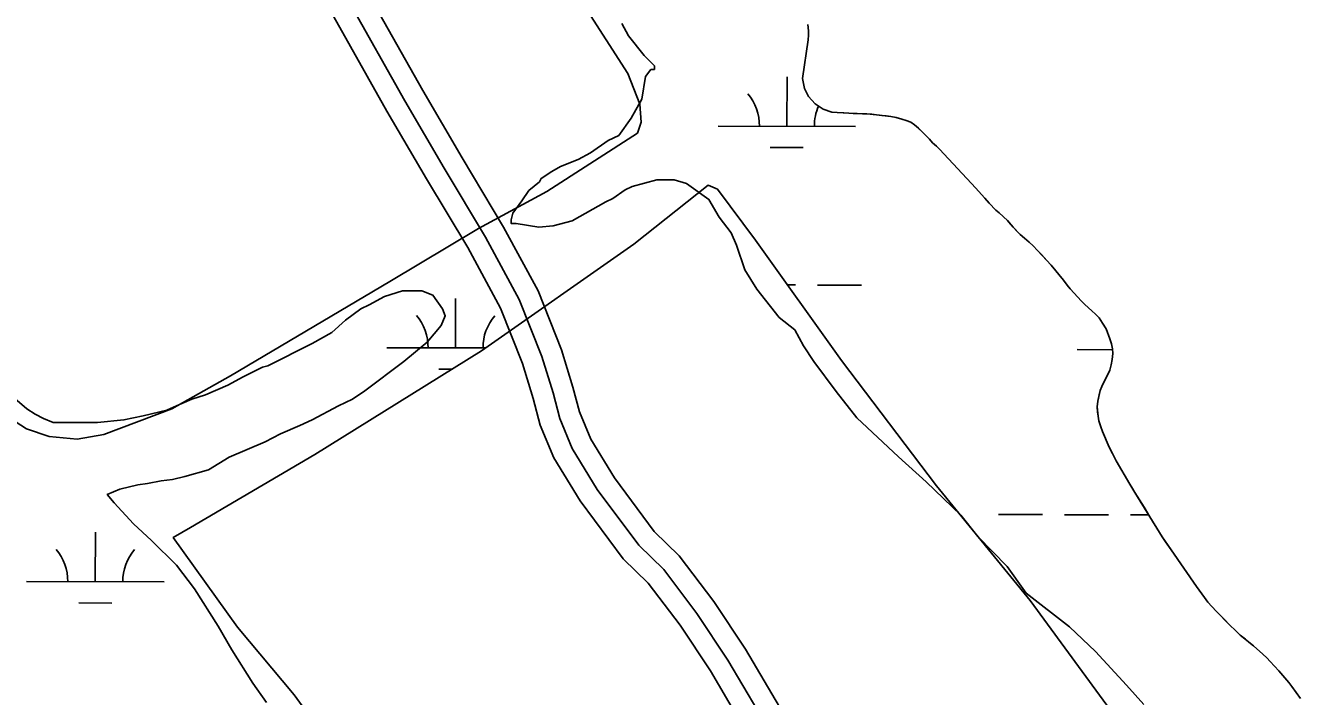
# Model space of a CAD drawing. Extents: x 3161665 to 3199565, y 885729 to 911164.
# Drawn here: x 3185542 to 3186469, y 895075 to 895562 of the extents above; entities that cross this region are included whole.
import ezdxf

# ---------------------------------------------------------------- set-up
doc = ezdxf.new("R2010")
doc.units = 0
for name, color, linetype in [('V-ROAD-CNTR', 7, 'Continuous'), ('V-SITE-VEGE', 7, 'Continuous'), ('V-TOPO-SHOR', 7, 'Continuous'), ('V-WETL-SWMP', 7, 'Continuous')]:
    doc.layers.add(name, color=color, linetype=linetype)

msp = doc.modelspace()

# ---------------------------------------------------------------- linework, layer by layer
at = {"layer": 'V-ROAD-CNTR'}
for points in [[(3185426.62, 896243.55), (3185604.51, 896004.58), (3185622.29, 895974.26), (3185628.42, 895953.24), (3185684.58, 895798.88), (3185698.85, 895749.3), (3185708.87, 895713.68), (3185723.55, 895670.68), (3185743.93, 895634.59), (3185777.23, 895580.36), (3185818.14, 895507.67), (3185846.81, 895458.69), (3185876.89, 895408.46), (3185901.34, 895363.2), (3185917.76, 895321.74), (3185925.87, 895295.32), (3185930.82, 895276.69), (3185939.87, 895254.83), (3185958.02, 895225.15), (3185988.2, 895184.66), (3186006.42, 895166.86), (3186030.53, 895134.99), (3186053.03, 895101.08), (3186085.59, 895045.58)], [(3185414.63, 896234.55), (3185591.99, 895996.28), (3185608.41, 895968.28), (3185614.15, 895948.57), (3185670.31, 895794.24), (3185684.43, 895745.2), (3185694.54, 895709.23), (3185709.8, 895664.52), (3185731.01, 895626.97), (3185764.3, 895572.76), (3185805.13, 895500.2), (3185833.9, 895451.04), (3185863.85, 895401.04), (3185887.72, 895356.85), (3185903.59, 895316.77), (3185911.44, 895291.19), (3185916.58, 895271.87), (3185926.46, 895248.01), (3185945.58, 895216.74), (3185976.88, 895174.75), (3185995.13, 895156.91), (3186018.29, 895126.31), (3186040.31, 895093.13), (3186072.78, 895037.77)], [(3185471.47, 896208.43), (3185617.04, 896012.87), (3185636.17, 895980.24), (3185642.68, 895957.91), (3185698.86, 895803.53), (3185713.28, 895753.41), (3185723.2, 895718.14), (3185737.29, 895676.84), (3185756.86, 895642.2), (3185790.17, 895587.97), (3185831.15, 895515.14), (3185859.72, 895466.33), (3185889.93, 895415.88), (3185914.95, 895369.55), (3185931.92, 895326.71), (3185940.29, 895299.45), (3185945.06, 895281.51), (3185953.28, 895261.65), (3185970.45, 895233.56), (3185999.52, 895194.56), (3186017.7, 895176.8), (3186042.77, 895143.67), (3186065.76, 895109.03), (3186098.41, 895053.38)]]:
    msp.add_lwpolyline(points, dxfattribs=at)
at = {"layer": 'V-SITE-VEGE'}
for points in [[(3186197.11, 895230.72), (3186176.97, 895248.75), (3186146.77, 895277.07), (3186131.73, 895296.31), (3186115.45, 895318.11), (3186107.95, 895329.64), (3186101.72, 895341.15), (3186090.38, 895350.18), (3186074.08, 895370.71), (3186065.35, 895384.79), (3186059.19, 895402.66), (3186055.48, 895411.6), (3186046.71, 895423.15), (3186039.22, 895435.95), (3186022.83, 895447.58), (3186013.96, 895450.22), (3186001.24, 895450.36), (3185983.39, 895445.48), (3185978.28, 895442.99), (3185969.3, 895436.74), (3185964.19, 895434.25), (3185939.88, 895420.54), (3185925.85, 895416.89), (3185915.66, 895415.73), (3185899.16, 895418.46), (3185895.35, 895418.5), (3185895.38, 895421.05), (3185896.71, 895426.12), (3185903.16, 895434.94), (3185908.34, 895442.51), (3185916.03, 895448.78), (3185917.33, 895451.31), (3185925.02, 895456.31), (3185931.42, 895460.05), (3185944.19, 895464.99), (3185953.15, 895469.98), (3185965.96, 895478.73), (3185973.63, 895482.46), (3185982.68, 895495.07), (3185990.46, 895508.97), (3185993.19, 895525.47), (3185997.06, 895530.51), (3185999.61, 895530.48), (3185999.63, 895533.03), (3185992.09, 895540.74), (3185980.81, 895554.85), (3185975.83, 895563.81)], [(3186111.03, 895563.22), (3186111.67, 895558.6), (3186111.64, 895555.52), (3186111.32, 895552.02), (3186107.14, 895523.9), (3186108.67, 895516.71), (3186111.65, 895510.75), (3186116.44, 895505.5), (3186122.31, 895501.67), (3186128.64, 895499.49), (3186132.55, 895499.16), (3186140.94, 895498.79), (3186144.02, 895498.47), (3186154.09, 895498.22), (3186161.08, 895497.58), (3186171.42, 895496.2), (3186175.33, 895495.46), (3186179.38, 895494.43), (3186182.73, 895493.42), (3186185.93, 895492.12), (3186188.71, 895490.13), (3186194.25, 895485.17), (3186199.51, 895479.93), (3186201.86, 895477.25), (3186204.77, 895474.69), (3186206.98, 895472.43), (3186233.39, 895444.28), (3186237.4, 895439.48), (3186239.88, 895436.79), (3186242.92, 895433.26), (3186247.9, 895428.3), (3186250.26, 895426.32), (3186256.22, 895420.79), (3186260.5, 895415.71), (3186265.47, 895410.61), (3186268.67, 895407.92), (3186271.99, 895404.8), (3186274.9, 895402.25), (3186278.22, 895398.85), (3186288.03, 895388.11), (3186297.01, 895377.37), (3186299.62, 895373.7)], [(3186299.62, 895373.7), (3186301.83, 895371.01), (3186307.09, 895365.08), (3186309.99, 895362.11), (3186312.62, 895359.7), (3186317.61, 895354.88), (3186320.24, 895352.61), (3186322.87, 895349.79), (3186325.34, 895346.12), (3186327.95, 895341.89), (3186330.67, 895334.73), (3186331.89, 895331.07), (3186332.55, 895327.29), (3186332.79, 895324.06), (3186332.46, 895319.59), (3186331.72, 895315.68), (3186330.7, 895311.77), (3186324.96, 895299.94), (3186323.67, 895297.02), (3186321.9, 895289.34), (3186321.43, 895285.15), (3186322.2, 895278.42), (3186322.72, 895275.06), (3186324.07, 895270.56), (3186325.29, 895267.33), (3186330.34, 895255.94), (3186332.53, 895251.3), (3186335.4, 895245.94), (3186345.15, 895228.9), (3186349, 895222.98), (3186368.79, 895190.57), (3186375.39, 895181.12), (3186393.71, 895154.46), (3186399.49, 895146.42), (3186401.98, 895143.17), (3186408.06, 895136.67), (3186417.74, 895126.76), (3186422.31, 895122.23), (3186425.49, 895119.25), (3186435.06, 895111.45), (3186441.85, 895105.22), (3186444.76, 895102.66), (3186447.39, 895100.11), (3186453.61, 895093.19), (3186460.79, 895084.71), (3186463.14, 895081.74), (3186469.33, 895073)], [(3185555.43, 895276.72), (3185562.48, 895273.7), (3185594.72, 895273.7), (3185613.86, 895275.72), (3185627.96, 895278.74), (3185645.09, 895282.77), (3185652.14, 895285.79), (3185663.22, 895290.83), (3185673.29, 895293.85), (3185689.41, 895300.9), (3185700.49, 895306.95), (3185714.59, 895314), (3185718.62, 895315.01), (3185750.86, 895331.13), (3185764.96, 895339.19), (3185775.03, 895348.26), (3185786.11, 895356.32), (3185792.15, 895359.34), (3185803.23, 895365.38), (3185816.33, 895369.41), (3185830.43, 895369.42), (3185838.49, 895366.39), (3185845.54, 895356.32), (3185847.56, 895351.28), (3185844.54, 895344.23), (3185834.46, 895332.14), (3185817.34, 895318.04), (3185789.14, 895296.88), (3185780.07, 895290.84), (3185770, 895285.8), (3185750.86, 895275.73), (3185741.79, 895271.7), (3185727.69, 895265.65), (3185716.61, 895259.61), (3185690.42, 895248.52), (3185675.31, 895239.46), (3185658.19, 895234.42), (3185649.12, 895232.4), (3185641.06, 895231.39), (3185630.99, 895229.38), (3185623.94, 895228.37), (3185610.84, 895225.35), (3185601.77, 895221.32), (3185606.81, 895215.27), (3185620.92, 895200.16), (3185634.01, 895188.08), (3185652.15, 895169.95), (3185665.24, 895152.82), (3185682.37, 895125.63), (3185692.44, 895108.5), (3185707.56, 895084.33), (3185717.63, 895070.22)], [(3185529.24, 895295.86), (3185543.34, 895283.77), (3185549.39, 895279.74), (3185555.43, 895276.72)], [(3186355.48, 895068.72), (3186342.92, 895082.86), (3186320.31, 895107.27), (3186301.44, 895125.28), (3186269.94, 895149.8), (3186256.17, 895169.02), (3186234.8, 895190.88), (3186222.26, 895206.28), (3186197.11, 895230.72)]]:
    msp.add_lwpolyline(points, dxfattribs=at)
at = {"layer": 'V-TOPO-SHOR'}
for points in [[(3186111.03, 895563.22), (3186111.67, 895558.6), (3186111.64, 895555.52), (3186111.32, 895552.02)], [(3186111.32, 895552.02), (3186107.14, 895523.9), (3186108.67, 895516.71), (3186111.65, 895510.76), (3186116.44, 895505.5), (3186122.31, 895501.67), (3186128.64, 895499.49), (3186132.55, 895499.16), (3186137.31, 895498.97), (3186140.94, 895498.79), (3186144.02, 895498.47), (3186147.1, 895498.44), (3186150.87, 895498.26), (3186154.09, 895498.22), (3186157.59, 895497.9), (3186161.08, 895497.58), (3186165, 895497.12), (3186168.07, 895496.66), (3186171.42, 895496.2), (3186175.33, 895495.46), (3186179.38, 895494.43), (3186182.73, 895493.42), (3186185.93, 895492.12), (3186188.71, 895490.13), (3186191.48, 895487.72), (3186194.25, 895485.17), (3186197.16, 895482.34), (3186199.51, 895479.93), (3186201.86, 895477.25), (3186204.77, 895474.69), (3186206.98, 895472.43), (3186233.39, 895444.28), (3186235.32, 895441.88), (3186237.4, 895439.48), (3186239.88, 895436.79), (3186242.92, 895433.26), (3186247.9, 895428.3), (3186250.26, 895426.32), (3186256.22, 895420.79), (3186258.43, 895418.11), (3186260.5, 895415.71), (3186263.13, 895413.02), (3186265.48, 895410.61), (3186268.67, 895407.92), (3186271.99, 895404.8), (3186274.9, 895402.25), (3186278.22, 895398.85), (3186280.98, 895395.88), (3186284.85, 895391.64), (3186288.03, 895388.11), (3186297.01, 895377.37), (3186299.62, 895373.7), (3186301.83, 895371.01), (3186305.01, 895367.48), (3186307.09, 895365.08), (3186309.99, 895362.11), (3186312.62, 895359.7), (3186315.25, 895357.15), (3186317.61, 895354.88), (3186320.24, 895352.61), (3186322.87, 895349.79), (3186325.34, 895346.12), (3186327.95, 895341.89), (3186330.67, 895334.72), (3186331.89, 895331.07), (3186332.55, 895327.29), (3186332.79, 895324.06), (3186332.46, 895319.59), (3186331.72, 895315.68), (3186330.69, 895311.77), (3186327.11, 895304.4), (3186324.96, 895299.94), (3186323.67, 895297.02), (3186322.93, 895293.95), (3186321.9, 895289.34), (3186321.43, 895285.15), (3186321.81, 895281.51), (3186322.2, 895278.42), (3186322.72, 895275.06), (3186324.07, 895270.56), (3186325.29, 895267.33), (3186330.34, 895255.94), (3186332.53, 895251.3), (3186335.41, 895245.94), (3186345.15, 895228.9), (3186347.21, 895225.8), (3186349, 895222.98), (3186353.95, 895214.81), (3186355.59, 895212.13), (3186359.85, 895205.23), (3186368.79, 895190.57), (3186371.26, 895187.04), (3186375.39, 895181.12), (3186393.71, 895154.46), (3186399.49, 895146.42), (3186401.98, 895143.17), (3186408.06, 895136.67), (3186413.73, 895130.86), (3186417.74, 895126.76), (3186422.31, 895122.23), (3186425.49, 895119.25)], [(3186425.49, 895119.25), (3186429.38, 895116.13), (3186431.74, 895114.14), (3186435.06, 895111.45), (3186441.85, 895105.22), (3186444.76, 895102.66), (3186447.39, 895100.11), (3186453.61, 895093.19), (3186460.79, 895084.71), (3186463.14, 895081.74), (3186469.33, 895073)]]:
    msp.add_lwpolyline(points, dxfattribs=at)
at = {"layer": 'V-WETL-SWMP'}
for p, q in [((3186095.89, 895489.23), (3186095.99, 895525.23)), ((3186045.89, 895489.37), (3186145.89, 895489.09)), ((3186083.85, 895473.83), (3186107.85, 895473.77)), ((3186096.46, 895373.8), (3186102.16, 895373.78)), ((3186118.16, 895373.74), (3186150.16, 895373.65)), ((3185854.97, 895328.03), (3185855.07, 895364.03)), ((3185804.97, 895328.17), (3185876.93, 895327.97)), ((3186306.88, 895326.78), (3186332.59, 895326.71)), ((3185842.93, 895312.64), (3185852.61, 895312.61)), ((3186249.7, 895206.87), (3186281.7, 895206.78)), ((3186297.7, 895206.74), (3186329.7, 895206.65)), ((3186345.7, 895206.61), (3186359.02, 895206.57)), ((3185593.06, 895157.94), (3185593.16, 895193.94)), ((3185543.06, 895158.08), (3185643.06, 895157.81)), ((3185581.02, 895142.55), (3185605.02, 895142.48))]:
    msp.add_line(p, q, dxfattribs=at)
for points in [[(3185519.44, 895284.25), (3185543.13, 895269.1), (3185559.57, 895263.53), (3185580, 895261.68), (3185599.23, 895265.05), (3185648.77, 895283.69), (3185691.38, 895307.78), (3185807.32, 895376.43), (3185871.62, 895414.81), (3185921.26, 895441.69), (3185987.39, 895484.18), (3185990, 895492.22), (3185989.07, 895505.15), (3185980.17, 895527.67), (3185948.79, 895576.46)], [(3186111.03, 895563.22), (3186111.67, 895558.6), (3186111.64, 895555.52), (3186111.32, 895552.02)], [(3186111.32, 895552.02), (3186107.14, 895523.9), (3186108.67, 895516.71), (3186111.65, 895510.76), (3186116.44, 895505.5), (3186122.31, 895501.66), (3186128.64, 895499.49), (3186132.55, 895499.16), (3186137.31, 895498.97), (3186140.94, 895498.79), (3186144.02, 895498.47), (3186147.1, 895498.44), (3186150.87, 895498.26), (3186154.09, 895498.22), (3186157.59, 895497.9), (3186161.08, 895497.58), (3186165, 895497.12), (3186168.07, 895496.66), (3186171.42, 895496.2), (3186175.33, 895495.46), (3186179.38, 895494.43), (3186182.73, 895493.42), (3186185.93, 895492.12), (3186188.71, 895490.13), (3186191.48, 895487.72), (3186194.25, 895485.17), (3186197.16, 895482.34), (3186199.51, 895479.93), (3186201.86, 895477.25), (3186204.77, 895474.69), (3186206.98, 895472.43), (3186233.39, 895444.28), (3186235.32, 895441.88), (3186237.4, 895439.48), (3186239.88, 895436.79), (3186242.92, 895433.26), (3186247.9, 895428.3), (3186250.26, 895426.32), (3186256.22, 895420.79), (3186258.42, 895418.11), (3186260.5, 895415.71), (3186263.13, 895413.02), (3186265.48, 895410.61), (3186268.67, 895407.92), (3186271.99, 895404.8), (3186274.9, 895402.25), (3186278.22, 895398.85), (3186280.98, 895395.88), (3186284.85, 895391.64), (3186288.03, 895388.11), (3186297.01, 895377.37), (3186299.63, 895373.7), (3186301.83, 895371.02), (3186305.01, 895367.48), (3186307.09, 895365.08), (3186309.99, 895362.11), (3186312.62, 895359.7), (3186315.25, 895357.15), (3186317.61, 895354.88), (3186320.24, 895352.61), (3186322.87, 895349.79), (3186325.34, 895346.12), (3186327.95, 895341.89), (3186330.67, 895334.72), (3186331.89, 895331.07), (3186332.55, 895327.29), (3186332.79, 895324.06), (3186332.46, 895319.59), (3186331.72, 895315.68), (3186330.69, 895311.77), (3186327.11, 895304.4), (3186324.96, 895299.94), (3186323.67, 895297.02), (3186322.93, 895293.95), (3186321.9, 895289.34), (3186321.43, 895285.15), (3186321.81, 895281.5), (3186322.2, 895278.42), (3186322.72, 895275.06), (3186324.07, 895270.56), (3186325.29, 895267.33), (3186330.34, 895255.94), (3186332.53, 895251.3), (3186335.41, 895245.94), (3186345.15, 895228.9), (3186347.21, 895225.8), (3186349, 895222.98), (3186353.95, 895214.81), (3186355.59, 895212.13), (3186359.85, 895205.22), (3186368.79, 895190.57), (3186371.26, 895187.04), (3186375.4, 895181.12), (3186393.71, 895154.46), (3186399.49, 895146.42), (3186401.98, 895143.17), (3186408.06, 895136.67), (3186413.73, 895130.86), (3186417.74, 895126.76), (3186422.31, 895122.23), (3186425.5, 895119.25)], [(3186348.44, 895041.21), (3186272.7, 895144.31), (3186204.6, 895227.7), (3186135.67, 895318.9), (3186073.16, 895406.43), (3186045.41, 895443.34), (3186038.63, 895446.46), (3185984.69, 895403.48), (3185873.84, 895325.81), (3185752.8, 895250.58), (3185662.33, 895197.43), (3185649.69, 895190.04), (3185696.49, 895124.93), (3185737.73, 895075.67), (3185772.88, 895027.55)], [(3186425.5, 895119.25), (3186429.38, 895116.13), (3186431.74, 895114.15), (3186435.06, 895111.45), (3186441.85, 895105.21), (3186444.76, 895102.66), (3186447.39, 895100.11), (3186453.61, 895093.19), (3186460.79, 895084.71), (3186463.14, 895081.74), (3186469.33, 895073)]]:
    msp.add_lwpolyline(points, dxfattribs=at)
for centre, start, end in [((3186040.65, 895489.86), 359.06985, 40.6135), ((3186151.13, 895489.55), 156.0272, 180.6135), ((3185799.73, 895328.66), 359.06985, 40.6135), ((3185910.21, 895328.36), 139.06984, 180.6135), ((3185537.82, 895158.57), 359.06985, 40.6135), ((3185648.31, 895158.27), 139.06984, 180.6135)]:
    msp.add_arc(centre, 35.25, start, end, dxfattribs=at)

doc.saveas('drawing.dxf')
